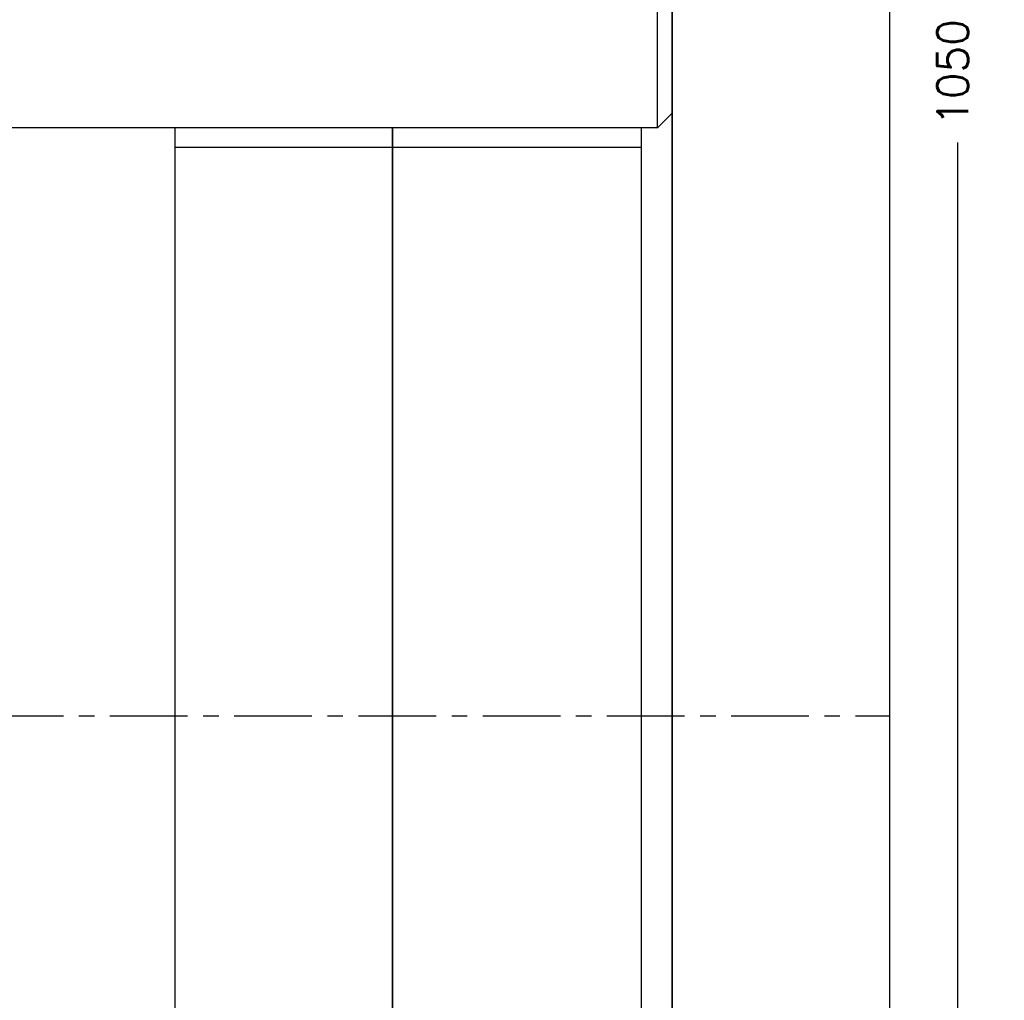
# Model space of a CAD drawing. Extents: x 2651 to 7771, y -1163 to 1075.
# Tile 470 of 490: x 6396 to 6555, y 172 to 330. Entities that reach past the tile are written whole.
import ezdxf

# ---------------------------------------------------------------- set-up
doc = ezdxf.new("R2010")
doc.units = 0
doc.header["$LTSCALE"] = 10
doc.linetypes.add('CENTER', pattern=[2, 1.25, -0.25, 0.25, -0.25])
doc.layers.get('0').update_dxf_attribs({"linetype": 'CONTINUOUS'})
doc.layers.get('Defpoints').update_dxf_attribs({"linetype": 'CONTINUOUS'})
for name, color, linetype in [('CEN', 1, 'CENTER'), ('DIM', 3, 'CONTINUOUS'), ('PART', 7, 'CONTINUOUS')]:
    doc.layers.add(name, color=color, linetype=linetype)
doc.styles.get("Standard").update_dxf_attribs({"font": 'romans.shx'})
doc.dimstyles.new('MM& INCH5', dxfattribs={"dimtxt": 5, "dimasz": 2.5, "dimexe": 1, "dimexo": 0.5, "dimtad": 0, "dimrnd": 1.38778e-17, "dimzin": 9, "dimdsep": 46, "dimtxsty": 'Standard', "dimblk": 'CLOSED', "dimcen": 0, "dimclrd": 3, "dimclre": 3, "dimclrt": 3, "dimazin": 2, "dimtfac": 0.75, "dimtofl": 0, "dimtmove": 0, "dimatfit": 3, "dimfxl": 0, "dimtolj": 1, "dimarcsym": 0})

# ---------------------------------------------------------------- blocks, each defined once
blk = doc.blocks.new('_Closed')
at = {"color": 0, "linetype": 'ByBlock', "lineweight": -2}
for p, q in [((-1, 0.167), (0, 0)), ((-1, 0.167), (-1, -0.167)), ((0, 0), (-1, -0.167)), ((0, 0), (-1, 0))]:
    blk.add_line(p, q, dxfattribs=at)
blk = doc.blocks.new('*D226')
at = {"layer": 'Defpoints', "color": 0}
for p in [(6534.18, 912.64), (6534.18, -137.36), (6547.18, -137.36)]:
    blk.add_point(p, dxfattribs=at)
at = {"layer": 'DIM', "color": 3, "lineweight": -2}
for p, q in [((6534.68, 912.64), (6548.18, 912.64)), ((6547.18, 910.14), (6547.18, 365.41)), ((6547.18, -134.86), (6547.18, 309.87)), ((6534.68, -137.36), (6548.18, -137.36))]:
    blk.add_line(p, q, dxfattribs=at)
at = {"layer": 'DIM', "color": 3, "lineweight": -2, "xscale": 2.5, "yscale": 2.5, "zscale": 2.5}
for p, rotation in [((6547.18, 912.64), 90), ((6547.18, -137.36), 270)]:
    blk.add_blockref('_Closed', p, dxfattribs=dict(at, rotation=rotation))
at = {"layer": 'DIM', "color": 3, "insert": (6547.18, 337.64), "char_height": 5, "attachment_point": 5, "rotation": 90}
blk.add_mtext('\\A1;1050 [41.339]', dxfattribs=at)

msp = doc.modelspace()

# ---------------------------------------------------------------- linework, layer by layer
for p, q in [((6501.184, 910.642), (6501.184, -41.483)), ((6501.184, -41.483), (6501.184, 910.642)), ((6536.184, 910.642), (6536.184, -135.358)), ((6421.184, -41.483), (6421.184, 312.242)), ((6456.184, 312.242), (6456.184, -36.708)), ((6456.184, -36.708), (6456.184, 312.242)), ((6496.184, 312.242), (6496.184, -41.483))]:
    msp.add_line(p, q)
at = {"layer": 'CEN', "color": 2}
msp.add_line((5970.684, 217.642), (6536.184, 217.642), dxfattribs=at)
at = {"layer": 'PART', "color": 110}
for p, q in [((6498.803, 312.243), (6373.563, 312.243)), ((6496.184, 309.067), (6421.184, 309.067))]:
    msp.add_line(p, q, dxfattribs=at)
msp.add_lwpolyline([(6501.184, 314.622), (6498.803, 312.243), (6498.803, 363.043), (6501.184, 360.662)], close=True, dxfattribs=at)

# ---------------------------------------------------------------- dimensions: what is measured, and where the dimension line sits
at = {"layer": 'DIM'}
dim = msp.add_linear_dim(base=(6547.184, -137.358), p1=(6534.184, 912.642), p2=(6534.184, -137.358), angle=90, dimstyle='MM& INCH5', dxfattribs=at)
dim.commit()
dim.dimension.update_dxf_attribs({"geometry": '*D226', "text_midpoint": (6547.184, 337.642), "dimtype": 160})

doc.saveas('drawing.dxf')
